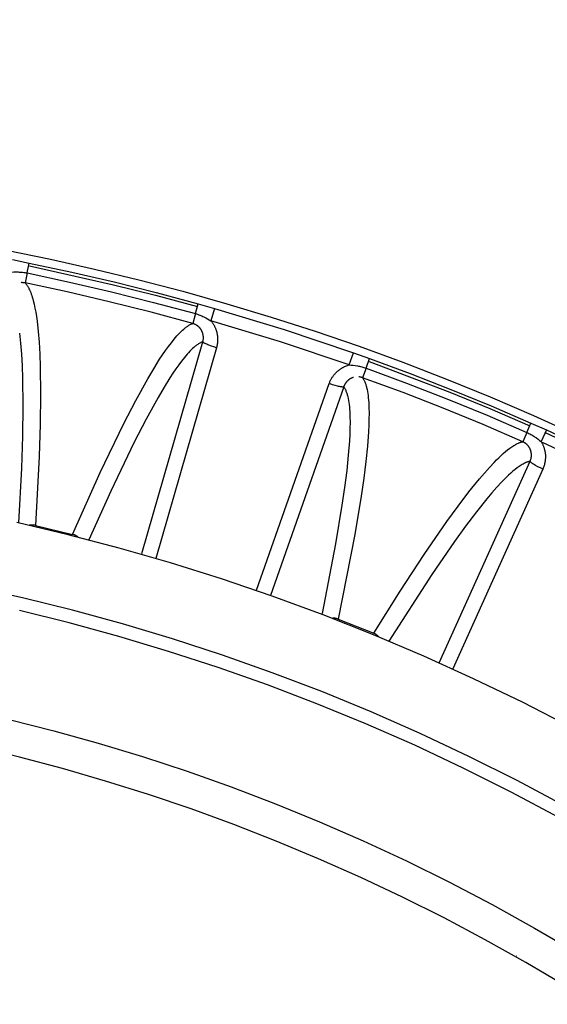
# Model space of a CAD drawing. Header units: millimetres. Extents: x -2637 to -1637, y 678 to 1678.
# Tile 339 of 348: x -2017 to -1999, y 1488 to 1521. Entities that reach past the tile are written whole.
import ezdxf

# ---------------------------------------------------------------- set-up
doc = ezdxf.new("R2010")
doc.units = ezdxf.units.MM
doc.layers.add('Make2D$B.SHOW mini', color=7, linetype='Continuous', true_color=0x000000)
doc.styles.add('Arial Standard', font='txt')
doc.dimstyles.get("Standard").update_dxf_attribs({"dimscale": 10, "dimtxt": 2.5, "dimasz": 3, "dimexe": 1, "dimexo": 0.5, "dimgap": 0.8, "dimtad": 1, "dimtoh": 1, "dimzin": 1, "dimdsep": 46, "dimtxsty": 'Arial Standard', "dimblk": 'OPEN90', "dimcen": 2.5, "dimadec": 1, "dimazin": 1, "dimtfac": 1, "dimtdec": 4, "dimtix": 1, "dimtofl": 0, "dimtmove": 1, "dimatfit": 3, "dimldrblk": 'OPEN90', "dimfxl": 1, "dimtolj": 1, "dimtzin": 1, "dimarcsym": 0})

# ---------------------------------------------------------------- blocks, each defined once
blk = doc.blocks.new('*D4')
at = {"layer": 'Defpoints', "color": 0}
for p in [(-1915.374, 1563.169), (-2152.374, 1474.352), (-1915.374, 1474.352)]:
    blk.add_point(p, dxfattribs=at)
at = {"layer": 'Make2D$B.SHOW mini', "color": 0, "lineweight": -2}
for p, q in [((-2152.374, 1476.852), (-2152.374, 1568.169)), ((-1915.374, 1476.852), (-1915.374, 1568.169)), ((-2137.374, 1563.169), (-1930.374, 1563.169))]:
    blk.add_line(p, q, dxfattribs=at)
at = {"layer": 'Make2D$B.SHOW mini', "color": 0}
for points in [[(-2137.374, 1565.669), (-2137.374, 1560.669), (-2152.374, 1563.169)], [(-1930.374, 1560.669), (-1930.374, 1565.669), (-1915.374, 1563.169)]]:
    blk.add_solid(points, dxfattribs=at)
at = {"layer": 'Make2D$B.SHOW mini', "color": 0, "insert": (-2033.874, 1574.827), "char_height": 15, "attachment_point": 5, "style": 'Arial Standard'}
blk.add_mtext('\\A1;237.00', dxfattribs=at)

msp = doc.modelspace()

# ---------------------------------------------------------------- linework, layer by layer
at = {"layer": 'Make2D$B.SHOW mini', "color": 18, "lineweight": -3, "true_color": 0x000000}
for points in [[(-2039.448, 1514.915), (-2036.565, 1515.063), (-2033.717, 1515.111), (-2030.868, 1515.062), (-2027.984, 1514.915), (-2025.069, 1514.664), (-2023.601, 1514.499), (-2022.128, 1514.307), (-2020.649, 1514.088), (-2019.166, 1513.84), (-2017.68, 1513.565), (-2016.19, 1513.261), (-2014.698, 1512.928), (-2013.205, 1512.566), (-2011.711, 1512.175), (-2010.217, 1511.755), (-2008.724, 1511.304), (-2007.233, 1510.824), (-2005.745, 1510.314), (-2004.26, 1509.773), (-2002.78, 1509.203), (-2001.304, 1508.602), (-1999.836, 1507.97), (-1998.374, 1507.309)], [(-2017.477, 1513.248), (-2016.912, 1513.134)], [(-2016.981, 1512.797), (-2016.912, 1513.134)], [(-2016.912, 1513.134), (-2015.473, 1512.826), (-2014.04, 1512.493), (-2012.612, 1512.134), (-2011.192, 1511.75)], [(-2017.561, 1512.822), (-2017.494, 1512.827), (-2017.426, 1512.83), (-2017.355, 1512.832), (-2017.283, 1512.831), (-2017.246, 1512.829), (-2017.209, 1512.827), (-2017.171, 1512.824), (-2017.134, 1512.821), (-2017.096, 1512.816), (-2017.058, 1512.811), (-2017.02, 1512.804), (-2016.981, 1512.797)], [(-2016.981, 1512.797), (-2017.051, 1512.459)], [(-2016.981, 1512.797), (-2015.548, 1512.49), (-2014.121, 1512.158), (-2012.699, 1511.801), (-2011.285, 1511.419)], [(-2016.905, 1513.034), (-2014.062, 1512.399), (-2012.639, 1512.041), (-2011.216, 1511.657)], [(-2017.051, 1512.459), (-2017.06, 1512.461), (-2017.069, 1512.463), (-2017.079, 1512.464), (-2017.088, 1512.465), (-2017.097, 1512.466), (-2017.105, 1512.467), (-2017.123, 1512.468), (-2017.139, 1512.469), (-2017.155, 1512.469), (-2017.171, 1512.469), (-2017.186, 1512.468)], [(-2017.051, 1512.459), (-2017.039, 1512.446), (-2017.027, 1512.433), (-2017.016, 1512.419), (-2017.004, 1512.404), (-2016.993, 1512.389), (-2016.982, 1512.372), (-2016.971, 1512.356), (-2016.961, 1512.339), (-2016.95, 1512.321), (-2016.94, 1512.302), (-2016.929, 1512.283), (-2016.919, 1512.263), (-2016.899, 1512.222), (-2016.88, 1512.178), (-2016.861, 1512.132), (-2016.843, 1512.083), (-2016.825, 1512.032), (-2016.808, 1511.978), (-2016.792, 1511.922), (-2016.776, 1511.864), (-2016.745, 1511.741), (-2016.717, 1511.609), (-2016.691, 1511.467), (-2016.667, 1511.317), (-2016.645, 1511.159), (-2016.607, 1510.818), (-2016.576, 1510.448), (-2016.553, 1510.048), (-2016.537, 1509.622), (-2016.526, 1508.693), (-2016.539, 1507.671), (-2016.575, 1506.577), (-2016.699, 1504.248)], [(-2011.377, 1511.087), (-2012.786, 1511.467), (-2014.202, 1511.823), (-2015.624, 1512.153), (-2017.051, 1512.459)], [(-2011.285, 1511.419), (-2011.192, 1511.75)], [(-2011.192, 1511.75), (-2010.638, 1511.594)], [(-2011.285, 1511.419), (-2011.377, 1511.087)], [(-2011.285, 1511.419), (-2011.247, 1511.408), (-2011.21, 1511.396), (-2011.174, 1511.383), (-2011.138, 1511.37), (-2011.103, 1511.356), (-2011.068, 1511.342), (-2011.034, 1511.327), (-2011.001, 1511.311), (-2010.936, 1511.279), (-2010.874, 1511.245), (-2010.815, 1511.211), (-2010.757, 1511.176)], [(-2010.638, 1511.594), (-2010.757, 1511.176)], [(-2010.638, 1511.594), (-2008.275, 1510.878), (-2005.934, 1510.093)], [(-2015.443, 1503.944), (-2014.507, 1506.035), (-2013.708, 1507.696), (-2013.305, 1508.475), (-2012.899, 1509.21), (-2012.696, 1509.552), (-2012.495, 1509.874), (-2012.395, 1510.025), (-2012.295, 1510.17), (-2012.197, 1510.307), (-2012.099, 1510.436), (-2012.003, 1510.557), (-2011.955, 1510.613), (-2011.908, 1510.667), (-2011.861, 1510.719), (-2011.815, 1510.768), (-2011.769, 1510.814), (-2011.723, 1510.857), (-2011.678, 1510.898), (-2011.655, 1510.917), (-2011.633, 1510.935), (-2011.611, 1510.952), (-2011.589, 1510.969), (-2011.567, 1510.985), (-2011.545, 1510.999), (-2011.524, 1511.014), (-2011.502, 1511.027), (-2011.481, 1511.039), (-2011.46, 1511.05), (-2011.439, 1511.061), (-2011.418, 1511.07), (-2011.408, 1511.075), (-2011.398, 1511.079), (-2011.388, 1511.083), (-2011.377, 1511.087)], [(-2011.034, 1510.467), (-2011.03, 1510.483), (-2011.026, 1510.499), (-2011.023, 1510.515), (-2011.02, 1510.531), (-2011.018, 1510.547), (-2011.016, 1510.562), (-2011.015, 1510.578), (-2011.014, 1510.594), (-2011.014, 1510.61), (-2011.014, 1510.625), (-2011.015, 1510.641), (-2011.017, 1510.658), (-2011.019, 1510.674), (-2011.021, 1510.69), (-2011.024, 1510.707), (-2011.028, 1510.724), (-2011.03, 1510.732), (-2011.032, 1510.741), (-2011.035, 1510.749), (-2011.037, 1510.758), (-2011.04, 1510.767), (-2011.043, 1510.776), (-2011.047, 1510.784), (-2011.05, 1510.793), (-2011.054, 1510.802), (-2011.058, 1510.811), (-2011.062, 1510.82), (-2011.066, 1510.83), (-2011.071, 1510.839), (-2011.076, 1510.848), (-2011.081, 1510.857), (-2011.086, 1510.866), (-2011.092, 1510.875), (-2011.098, 1510.884), (-2011.104, 1510.894), (-2011.111, 1510.903), (-2011.118, 1510.912), (-2011.125, 1510.92), (-2011.132, 1510.929), (-2011.139, 1510.938), (-2011.147, 1510.946), (-2011.155, 1510.955), (-2011.163, 1510.963), (-2011.172, 1510.971), (-2011.181, 1510.979), (-2011.19, 1510.987), (-2011.199, 1510.995), (-2011.208, 1511.002), (-2011.218, 1511.009), (-2011.227, 1511.016), (-2011.237, 1511.023), (-2011.247, 1511.029), (-2011.258, 1511.035), (-2011.268, 1511.041), (-2011.279, 1511.047), (-2011.289, 1511.053), (-2011.3, 1511.058), (-2011.311, 1511.063), (-2011.322, 1511.067), (-2011.333, 1511.072), (-2011.344, 1511.076), (-2011.355, 1511.08), (-2011.366, 1511.083), (-2011.377, 1511.087)], [(-2006.078, 1509.683), (-2008.407, 1510.464), (-2010.757, 1511.176)], [(-2010.757, 1511.176), (-2010.744, 1511.159), (-2010.73, 1511.142), (-2010.717, 1511.124), (-2010.705, 1511.106), (-2010.694, 1511.089), (-2010.682, 1511.071), (-2010.672, 1511.054), (-2010.662, 1511.036), (-2010.652, 1511.018), (-2010.643, 1511.001), (-2010.634, 1510.983), (-2010.625, 1510.966), (-2010.618, 1510.948), (-2010.61, 1510.931), (-2010.603, 1510.913), (-2010.596, 1510.896), (-2010.59, 1510.879), (-2010.584, 1510.862), (-2010.579, 1510.845), (-2010.574, 1510.829), (-2010.564, 1510.795), (-2010.557, 1510.763), (-2010.55, 1510.73), (-2010.544, 1510.698), (-2010.54, 1510.667), (-2010.537, 1510.635), (-2010.534, 1510.604), (-2010.533, 1510.574), (-2010.533, 1510.543), (-2010.533, 1510.513), (-2010.535, 1510.482), (-2010.537, 1510.452), (-2010.54, 1510.421), (-2010.545, 1510.391), (-2010.55, 1510.36), (-2010.556, 1510.329), (-2010.563, 1510.298), (-2010.572, 1510.267)], [(-2017.238, 1510.762), (-2017.201, 1510.421), (-2017.171, 1510.05), (-2017.149, 1509.651), (-2017.134, 1509.225), (-2017.124, 1508.296), (-2017.139, 1507.274), (-2017.175, 1506.181), (-2017.272, 1504.336)], [(-2011.034, 1510.467), (-2011.044, 1510.463), (-2011.055, 1510.459), (-2011.065, 1510.455), (-2011.075, 1510.451), (-2011.096, 1510.441), (-2011.116, 1510.43), (-2011.137, 1510.419), (-2011.159, 1510.406), (-2011.18, 1510.393), (-2011.201, 1510.379), (-2011.223, 1510.364), (-2011.245, 1510.348), (-2011.267, 1510.331), (-2011.289, 1510.313), (-2011.311, 1510.295), (-2011.333, 1510.276), (-2011.378, 1510.235), (-2011.424, 1510.192), (-2011.47, 1510.146), (-2011.516, 1510.096), (-2011.563, 1510.045), (-2011.61, 1509.99), (-2011.658, 1509.934), (-2011.753, 1509.813), (-2011.851, 1509.684), (-2011.949, 1509.546), (-2012.048, 1509.401), (-2012.147, 1509.249), (-2012.348, 1508.928), (-2012.55, 1508.585), (-2012.955, 1507.85), (-2013.356, 1507.071), (-2014.153, 1505.41), (-2014.896, 1503.756)], [(-2013.099, 1503.295), (-2011.034, 1510.467)], [(-2010.572, 1510.267), (-2010.658, 1510.293), (-2010.745, 1510.322), (-2010.829, 1510.352), (-2010.867, 1510.367), (-2010.903, 1510.382), (-2010.934, 1510.396), (-2010.949, 1510.403), (-2010.962, 1510.41), (-2010.974, 1510.416), (-2010.985, 1510.422), (-2010.995, 1510.428), (-2011, 1510.431), (-2011.004, 1510.434), (-2011.008, 1510.436), (-2011.012, 1510.439), (-2011.015, 1510.442), (-2011.018, 1510.444), (-2011.021, 1510.446), (-2011.022, 1510.448), (-2011.024, 1510.449), (-2011.025, 1510.45), (-2011.026, 1510.451), (-2011.027, 1510.452), (-2011.028, 1510.453), (-2011.029, 1510.454), (-2011.029, 1510.455), (-2011.03, 1510.456), (-2011.031, 1510.457), (-2011.031, 1510.457), (-2011.031, 1510.457), (-2011.032, 1510.458), (-2011.032, 1510.458), (-2011.032, 1510.459), (-2011.032, 1510.459), (-2011.033, 1510.46), (-2011.033, 1510.46), (-2011.033, 1510.461), (-2011.033, 1510.461), (-2011.033, 1510.462), (-2011.034, 1510.462), (-2011.034, 1510.462), (-2011.034, 1510.463), (-2011.034, 1510.463), (-2011.034, 1510.464), (-2011.034, 1510.464), (-2011.034, 1510.464), (-2011.034, 1510.465), (-2011.034, 1510.465), (-2011.034, 1510.466), (-2011.034, 1510.466), (-2011.034, 1510.466), (-2011.034, 1510.467), (-2011.034, 1510.467)], [(-2010.572, 1510.267), (-2012.626, 1503.129)], [(-2006.078, 1509.683), (-2005.934, 1510.093)], [(-2005.934, 1510.093), (-2005.392, 1509.899)], [(-2005.508, 1509.575), (-2005.392, 1509.899)], [(-2005.398, 1509.799), (-2002.673, 1508.764), (-2001.317, 1508.207), (-1999.966, 1507.625)], [(-2005.392, 1509.899), (-2004.011, 1509.389), (-2002.64, 1508.854), (-2001.278, 1508.296), (-1999.927, 1507.714)], [(-2006.756, 1509.05), (-2006.747, 1509.074), (-2006.738, 1509.097), (-2006.729, 1509.12), (-2006.718, 1509.142), (-2006.708, 1509.164), (-2006.697, 1509.185), (-2006.686, 1509.205), (-2006.674, 1509.226), (-2006.663, 1509.245), (-2006.65, 1509.264), (-2006.638, 1509.283), (-2006.625, 1509.301), (-2006.612, 1509.319), (-2006.599, 1509.336), (-2006.585, 1509.353), (-2006.572, 1509.37), (-2006.558, 1509.386), (-2006.544, 1509.401), (-2006.529, 1509.416), (-2006.515, 1509.431), (-2006.5, 1509.445), (-2006.486, 1509.458), (-2006.471, 1509.472), (-2006.456, 1509.485), (-2006.44, 1509.497), (-2006.425, 1509.509), (-2006.41, 1509.521), (-2006.394, 1509.532), (-2006.379, 1509.543), (-2006.363, 1509.554), (-2006.348, 1509.564), (-2006.332, 1509.574), (-2006.316, 1509.583), (-2006.3, 1509.592), (-2006.284, 1509.601), (-2006.269, 1509.609), (-2006.253, 1509.617), (-2006.237, 1509.625), (-2006.205, 1509.639), (-2006.173, 1509.652), (-2006.141, 1509.663), (-2006.11, 1509.674), (-2006.078, 1509.683)], [(-2006.078, 1509.683), (-2006.012, 1509.678), (-2005.943, 1509.671), (-2005.873, 1509.663), (-2005.802, 1509.652), (-2005.765, 1509.645), (-2005.729, 1509.638), (-2005.692, 1509.629), (-2005.656, 1509.62), (-2005.619, 1509.611), (-2005.582, 1509.6), (-2005.545, 1509.588), (-2005.508, 1509.575)], [(-2005.508, 1509.575), (-2005.625, 1509.251)], [(-2005.508, 1509.575), (-2004.134, 1509.067), (-2002.768, 1508.535), (-2001.412, 1507.978), (-2000.066, 1507.398)], [(-2005.625, 1509.251), (-2005.619, 1509.242), (-2005.613, 1509.233), (-2005.607, 1509.224), (-2005.601, 1509.214), (-2005.59, 1509.194), (-2005.579, 1509.173), (-2005.568, 1509.152), (-2005.558, 1509.129), (-2005.548, 1509.106), (-2005.538, 1509.081), (-2005.529, 1509.056), (-2005.52, 1509.029), (-2005.511, 1509.002), (-2005.503, 1508.974), (-2005.495, 1508.945), (-2005.488, 1508.915), (-2005.474, 1508.853), (-2005.462, 1508.787), (-2005.45, 1508.718), (-2005.44, 1508.646), (-2005.432, 1508.57), (-2005.425, 1508.491), (-2005.419, 1508.408), (-2005.411, 1508.234), (-2005.407, 1508.048), (-2005.409, 1507.849), (-2005.416, 1507.638), (-2005.427, 1507.416), (-2005.463, 1506.936), (-2005.517, 1506.412), (-2005.588, 1505.845), (-2005.674, 1505.239), (-2005.888, 1503.935), (-2006.448, 1501.074)], [(-2005.937, 1509.259), (-2005.952, 1509.254), (-2005.967, 1509.249), (-2005.983, 1509.243), (-2005.998, 1509.236), (-2006.014, 1509.229), (-2006.029, 1509.221), (-2006.037, 1509.216), (-2006.044, 1509.212), (-2006.052, 1509.207), (-2006.06, 1509.203), (-2006.067, 1509.198), (-2006.075, 1509.193), (-2006.082, 1509.187), (-2006.09, 1509.182), (-2006.097, 1509.176), (-2006.105, 1509.17), (-2006.112, 1509.164), (-2006.119, 1509.158), (-2006.126, 1509.152), (-2006.134, 1509.145), (-2006.141, 1509.138), (-2006.148, 1509.131), (-2006.155, 1509.124), (-2006.162, 1509.116), (-2006.168, 1509.109), (-2006.175, 1509.101), (-2006.182, 1509.093), (-2006.188, 1509.085), (-2006.194, 1509.076), (-2006.201, 1509.067), (-2006.207, 1509.059), (-2006.213, 1509.049), (-2006.219, 1509.04), (-2006.224, 1509.03), (-2006.23, 1509.02), (-2006.235, 1509.01), (-2006.24, 1509), (-2006.245, 1508.989), (-2006.25, 1508.978), (-2006.255, 1508.967), (-2006.259, 1508.956), (-2006.263, 1508.944)], [(-2005.625, 1509.251), (-2005.634, 1509.254), (-2005.643, 1509.257), (-2005.652, 1509.26), (-2005.661, 1509.262), (-2005.669, 1509.264), (-2005.678, 1509.267), (-2005.695, 1509.27), (-2005.711, 1509.273), (-2005.727, 1509.276), (-2005.742, 1509.278), (-2005.757, 1509.279)], [(-2000.205, 1507.083), (-2001.546, 1507.661), (-2002.896, 1508.215), (-2004.256, 1508.745), (-2005.625, 1509.251)], [(-2009.213, 1502.05), (-2006.756, 1509.05)], [(-2006.263, 1508.944), (-2008.745, 1501.876)], [(-2006.263, 1508.944), (-2006.257, 1508.936), (-2006.251, 1508.926), (-2006.246, 1508.917), (-2006.24, 1508.908), (-2006.229, 1508.888), (-2006.218, 1508.867), (-2006.207, 1508.845), (-2006.197, 1508.822), (-2006.187, 1508.799), (-2006.178, 1508.774), (-2006.169, 1508.749), (-2006.16, 1508.722), (-2006.152, 1508.695), (-2006.144, 1508.667), (-2006.136, 1508.638), (-2006.129, 1508.608), (-2006.115, 1508.546), (-2006.103, 1508.48), (-2006.092, 1508.41), (-2006.082, 1508.338), (-2006.074, 1508.262), (-2006.067, 1508.183), (-2006.061, 1508.1), (-2006.054, 1507.926), (-2006.051, 1507.739), (-2006.053, 1507.54), (-2006.06, 1507.33), (-2006.072, 1507.107), (-2006.109, 1506.628), (-2006.164, 1506.104), (-2006.235, 1505.537), (-2006.323, 1504.931), (-2006.539, 1503.628), (-2006.997, 1501.267)], [(-2006.263, 1508.944), (-2006.264, 1508.944), (-2006.264, 1508.944), (-2006.264, 1508.944), (-2006.264, 1508.943), (-2006.264, 1508.943), (-2006.265, 1508.943), (-2006.265, 1508.942), (-2006.265, 1508.942), (-2006.265, 1508.942), (-2006.266, 1508.942), (-2006.266, 1508.941), (-2006.266, 1508.941), (-2006.267, 1508.941), (-2006.267, 1508.941), (-2006.267, 1508.94), (-2006.268, 1508.94), (-2006.268, 1508.94), (-2006.269, 1508.94), (-2006.269, 1508.939), (-2006.269, 1508.939), (-2006.27, 1508.939), (-2006.27, 1508.939), (-2006.271, 1508.939), (-2006.271, 1508.938), (-2006.272, 1508.938), (-2006.272, 1508.938), (-2006.273, 1508.938), (-2006.275, 1508.937), (-2006.276, 1508.937), (-2006.277, 1508.937), (-2006.278, 1508.936), (-2006.28, 1508.936), (-2006.281, 1508.936), (-2006.283, 1508.936), (-2006.284, 1508.935), (-2006.288, 1508.935), (-2006.291, 1508.935), (-2006.295, 1508.935), (-2006.299, 1508.935), (-2006.304, 1508.935), (-2006.308, 1508.935), (-2006.313, 1508.935), (-2006.324, 1508.936), (-2006.335, 1508.937), (-2006.348, 1508.939), (-2006.361, 1508.94), (-2006.375, 1508.943), (-2006.407, 1508.949), (-2006.441, 1508.956), (-2006.479, 1508.965), (-2006.559, 1508.987), (-2006.642, 1509.012), (-2006.725, 1509.039)], [(-2000.066, 1507.398), (-1999.927, 1507.714)], [(-1999.927, 1507.714), (-1999.401, 1507.48)], [(-1999.401, 1507.48), (-1999.579, 1507.084)], [(-1999.401, 1507.48), (-1997.164, 1506.434), (-1994.959, 1505.323)], [(-2005.248, 1500.594), (-2004.349, 1502.025), (-2003.543, 1503.258), (-2002.772, 1504.377), (-2002.395, 1504.896), (-2002.028, 1505.38), (-2001.673, 1505.82), (-2001.502, 1506.022), (-2001.334, 1506.21), (-2001.171, 1506.384), (-2001.092, 1506.465), (-2001.014, 1506.541), (-2000.937, 1506.614), (-2000.862, 1506.682), (-2000.788, 1506.746), (-2000.716, 1506.805), (-2000.645, 1506.859), (-2000.61, 1506.884), (-2000.576, 1506.908), (-2000.543, 1506.93), (-2000.509, 1506.951), (-2000.477, 1506.971), (-2000.444, 1506.99), (-2000.413, 1507.007), (-2000.381, 1507.022), (-2000.351, 1507.036), (-2000.335, 1507.043), (-2000.32, 1507.049), (-2000.306, 1507.054), (-2000.291, 1507.06), (-2000.276, 1507.064), (-2000.262, 1507.069), (-2000.247, 1507.073), (-2000.233, 1507.077), (-2000.219, 1507.08), (-2000.205, 1507.083)], [(-2000.066, 1507.398), (-2000.205, 1507.083)], [(-1999.954, 1506.421), (-1999.947, 1506.436), (-1999.941, 1506.451), (-1999.936, 1506.467), (-1999.931, 1506.482), (-1999.927, 1506.497), (-1999.923, 1506.513), (-1999.919, 1506.528), (-1999.916, 1506.544), (-1999.914, 1506.559), (-1999.912, 1506.575), (-1999.91, 1506.591), (-1999.91, 1506.607), (-1999.909, 1506.623), (-1999.909, 1506.64), (-1999.91, 1506.657), (-1999.911, 1506.674), (-1999.912, 1506.683), (-1999.913, 1506.691), (-1999.914, 1506.7), (-1999.916, 1506.709), (-1999.917, 1506.718), (-1999.919, 1506.728), (-1999.921, 1506.737), (-1999.923, 1506.746), (-1999.926, 1506.756), (-1999.928, 1506.765), (-1999.931, 1506.775), (-1999.934, 1506.784), (-1999.937, 1506.794), (-1999.941, 1506.804), (-1999.945, 1506.814), (-1999.949, 1506.823), (-1999.953, 1506.833), (-1999.958, 1506.843), (-1999.963, 1506.853), (-1999.968, 1506.863), (-1999.973, 1506.873), (-1999.979, 1506.883), (-1999.985, 1506.892), (-1999.991, 1506.902), (-1999.997, 1506.912), (-2000.004, 1506.921), (-2000.011, 1506.93), (-2000.018, 1506.94), (-2000.026, 1506.949), (-2000.034, 1506.958), (-2000.042, 1506.967), (-2000.05, 1506.975), (-2000.058, 1506.984), (-2000.067, 1506.992), (-2000.076, 1507), (-2000.085, 1507.008), (-2000.094, 1507.015), (-2000.104, 1507.023), (-2000.113, 1507.03), (-2000.123, 1507.037), (-2000.133, 1507.044), (-2000.143, 1507.05), (-2000.153, 1507.056), (-2000.163, 1507.062), (-2000.174, 1507.068), (-2000.184, 1507.073), (-2000.195, 1507.078), (-2000.205, 1507.083)], [(-2000.066, 1507.398), (-2000.031, 1507.382), (-1999.996, 1507.365), (-1999.962, 1507.348), (-1999.928, 1507.33), (-1999.895, 1507.311), (-1999.863, 1507.291), (-1999.832, 1507.272), (-1999.801, 1507.251), (-1999.741, 1507.21), (-1999.685, 1507.168), (-1999.631, 1507.126), (-1999.579, 1507.084)], [(-1999.579, 1507.084), (-1999.568, 1507.064), (-1999.557, 1507.045), (-1999.547, 1507.026), (-1999.537, 1507.007), (-1999.528, 1506.988), (-1999.52, 1506.969), (-1999.512, 1506.95), (-1999.504, 1506.931), (-1999.497, 1506.912), (-1999.49, 1506.893), (-1999.484, 1506.875), (-1999.478, 1506.856), (-1999.473, 1506.838), (-1999.468, 1506.819), (-1999.464, 1506.801), (-1999.459, 1506.783), (-1999.456, 1506.765), (-1999.452, 1506.748), (-1999.449, 1506.73), (-1999.447, 1506.713), (-1999.442, 1506.679), (-1999.439, 1506.645), (-1999.437, 1506.612), (-1999.436, 1506.58), (-1999.436, 1506.548), (-1999.438, 1506.517), (-1999.44, 1506.486), (-1999.443, 1506.455), (-1999.447, 1506.425), (-1999.452, 1506.395), (-1999.457, 1506.365), (-1999.464, 1506.335), (-1999.472, 1506.305), (-1999.48, 1506.276), (-1999.49, 1506.246), (-1999.5, 1506.216), (-1999.512, 1506.187), (-1999.525, 1506.157)], [(-1999.441, 1507.391), (-1997.212, 1506.35), (-1995.004, 1505.237)], [(-1995.161, 1504.938), (-1997.33, 1506.032), (-1999.53, 1507.061)], [(-1999.954, 1506.421), (-1999.968, 1506.418), (-1999.982, 1506.414), (-1999.996, 1506.411), (-2000.01, 1506.406), (-2000.025, 1506.402), (-2000.039, 1506.397), (-2000.054, 1506.391), (-2000.069, 1506.386), (-2000.084, 1506.379), (-2000.099, 1506.373), (-2000.13, 1506.359), (-2000.161, 1506.343), (-2000.192, 1506.326), (-2000.225, 1506.307), (-2000.257, 1506.287), (-2000.29, 1506.266), (-2000.324, 1506.243), (-2000.358, 1506.219), (-2000.393, 1506.194), (-2000.463, 1506.14), (-2000.535, 1506.08), (-2000.609, 1506.016), (-2000.684, 1505.948), (-2000.76, 1505.875), (-2000.918, 1505.717), (-2001.08, 1505.543), (-2001.247, 1505.354), (-2001.418, 1505.152), (-2001.772, 1504.711), (-2002.138, 1504.227), (-2002.514, 1503.708), (-2003.283, 1502.589), (-2004.734, 1500.329)], [(-2003.03, 1499.595), (-1999.954, 1506.421)], [(-1999.525, 1506.157), (-1999.606, 1506.195), (-1999.689, 1506.236), (-1999.767, 1506.278), (-1999.803, 1506.298), (-1999.836, 1506.318), (-1999.865, 1506.337), (-1999.879, 1506.346), (-1999.891, 1506.354), (-1999.902, 1506.362), (-1999.912, 1506.37), (-1999.921, 1506.377), (-1999.925, 1506.38), (-1999.929, 1506.384), (-1999.933, 1506.387), (-1999.936, 1506.39), (-1999.939, 1506.393), (-1999.942, 1506.396), (-1999.944, 1506.399), (-1999.945, 1506.4), (-1999.946, 1506.401), (-1999.947, 1506.403), (-1999.948, 1506.404), (-1999.949, 1506.405), (-1999.95, 1506.406), (-1999.95, 1506.407), (-1999.951, 1506.408), (-1999.952, 1506.409), (-1999.952, 1506.41), (-1999.952, 1506.411), (-1999.952, 1506.411), (-1999.953, 1506.412), (-1999.953, 1506.412), (-1999.953, 1506.413), (-1999.953, 1506.413), (-1999.953, 1506.414), (-1999.954, 1506.414), (-1999.954, 1506.414), (-1999.954, 1506.415), (-1999.954, 1506.415), (-1999.954, 1506.416), (-1999.954, 1506.416), (-1999.954, 1506.417), (-1999.954, 1506.417), (-1999.954, 1506.417), (-1999.954, 1506.418), (-1999.954, 1506.418), (-1999.954, 1506.419), (-1999.954, 1506.419), (-1999.954, 1506.419), (-1999.954, 1506.42), (-1999.954, 1506.42), (-1999.954, 1506.421), (-1999.954, 1506.421)], [(-1999.525, 1506.157), (-2002.575, 1499.39)], [(-1998.532, 1497.39), (-2000.192, 1498.246), (-2001.867, 1499.057), (-2003.555, 1499.824), (-2005.254, 1500.545), (-2006.964, 1501.222), (-2008.681, 1501.854), (-2010.405, 1502.441), (-2012.133, 1502.983), (-2013.865, 1503.481), (-2015.597, 1503.934), (-2017.33, 1504.344)], [(-2016.699, 1504.248), (-2016.712, 1504.251), (-2016.724, 1504.254), (-2016.737, 1504.256), (-2016.749, 1504.257), (-2016.761, 1504.259), (-2016.774, 1504.26), (-2016.786, 1504.261), (-2016.798, 1504.261), (-2016.81, 1504.261), (-2016.822, 1504.261), (-2016.834, 1504.261), (-2016.847, 1504.26), (-2016.859, 1504.259), (-2016.871, 1504.258), (-2016.883, 1504.256), (-2016.896, 1504.254)], [(-2016.699, 1504.248), (-2015.443, 1503.944)], [(-2015.249, 1503.847), (-2015.257, 1503.853), (-2015.265, 1503.859), (-2015.275, 1503.867), (-2015.285, 1503.874), (-2015.295, 1503.88), (-2015.305, 1503.887), (-2015.316, 1503.893), (-2015.327, 1503.899), (-2015.337, 1503.905), (-2015.348, 1503.911), (-2015.36, 1503.916), (-2015.371, 1503.921), (-2015.382, 1503.925), (-2015.394, 1503.93), (-2015.406, 1503.934), (-2015.418, 1503.938), (-2015.43, 1503.941), (-2015.443, 1503.944)], [(-1998.77, 1494.744), (-2000.392, 1495.608), (-2002.028, 1496.428), (-2003.678, 1497.204), (-2005.339, 1497.934), (-2007.009, 1498.62), (-2008.687, 1499.26), (-2010.372, 1499.856), (-2012.061, 1500.407), (-2013.752, 1500.913), (-2015.445, 1501.376), (-2017.137, 1501.794), (-2018.828, 1502.17)], [(-1998.984, 1494.356), (-2000.595, 1495.215), (-2002.222, 1496.03), (-2003.861, 1496.801), (-2005.512, 1497.527), (-2007.172, 1498.208), (-2008.84, 1498.845), (-2010.514, 1499.437), (-2012.193, 1499.984), (-2013.874, 1500.488), (-2015.557, 1500.947), (-2017.239, 1501.363)], [(-2006.448, 1501.074), (-2006.46, 1501.078), (-2006.472, 1501.082), (-2006.484, 1501.086), (-2006.495, 1501.09), (-2006.507, 1501.093), (-2006.519, 1501.096), (-2006.531, 1501.098), (-2006.543, 1501.1), (-2006.554, 1501.102), (-2006.566, 1501.104), (-2006.578, 1501.105), (-2006.59, 1501.106), (-2006.602, 1501.107), (-2006.614, 1501.108), (-2006.626, 1501.108), (-2006.638, 1501.108)], [(-2006.448, 1501.074), (-2005.248, 1500.594)], [(-2005.07, 1500.469), (-2005.077, 1500.477), (-2005.085, 1500.485), (-2005.093, 1500.493), (-2005.102, 1500.502), (-2005.111, 1500.51), (-2005.121, 1500.518), (-2005.13, 1500.525), (-2005.14, 1500.533), (-2005.15, 1500.54), (-2005.16, 1500.547), (-2005.17, 1500.554), (-2005.18, 1500.56), (-2005.191, 1500.566), (-2005.202, 1500.572), (-2005.213, 1500.578), (-2005.225, 1500.583), (-2005.236, 1500.589), (-2005.248, 1500.594)], [(-2030.947, 1499.55), (-2029.493, 1499.476), (-2028.029, 1499.369), (-2026.556, 1499.231), (-2025.075, 1499.058), (-2023.588, 1498.852), (-2022.094, 1498.612), (-2020.595, 1498.337), (-2019.093, 1498.026), (-2017.588, 1497.679), (-2016.082, 1497.295), (-2014.576, 1496.875), (-2013.071, 1496.418), (-2011.568, 1495.924), (-2010.07, 1495.392), (-2008.576, 1494.822), (-2007.089, 1494.214), (-2005.61, 1493.569), (-2004.141, 1492.886), (-2002.682, 1492.166), (-2001.235, 1491.408), (-1999.801, 1490.613), (-1998.383, 1489.781)], [(-1998.728, 1488.633), (-2000.094, 1489.442), (-2001.474, 1490.217), (-2002.867, 1490.957), (-2004.273, 1491.661), (-2005.688, 1492.33), (-2007.113, 1492.963), (-2008.546, 1493.56), (-2009.985, 1494.121), (-2011.43, 1494.647), (-2012.878, 1495.137), (-2014.33, 1495.592), (-2015.783, 1496.011), (-2017.237, 1496.396), (-2018.689, 1496.746), (-2020.14, 1497.061), (-2021.588, 1497.343), (-2023.032, 1497.591), (-2024.471, 1497.807), (-2025.904, 1497.99), (-2027.33, 1498.141), (-2028.747, 1498.261), (-2030.156, 1498.351)], [(-2000.421, 1489.675), (-2000.414, 1489.672)]]:
    msp.add_lwpolyline(points, dxfattribs=at)

# ---------------------------------------------------------------- dimensions: what is measured, and where the dimension line sits
at = {"layer": 'Make2D$B.SHOW mini', "color": 5, "true_color": 0x0000ff}
dim = msp.add_linear_dim(base=(-1915.374, 1563.169), p1=(-2152.374, 1474.352), p2=(-1915.374, 1474.352), dimstyle='Standard', override={"dimscale": 5, "dimtxt": 3, "dimasz": 3, "dimexe": 1, "dimexo": 0.5, "dimgap": 0.8, "dimtad": 1, "dimtih": 0, "dimtoh": 0, "dimdec": 2, "dimzin": 1, "dimtxsty": 'Arial Standard', "dimsah": 0, "dimcen": 2.5, "dimadec": 1, "dimazin": 1, "dimtix": 0, "dimtmove": 0, "dimtzin": 1}, dxfattribs=at)
dim.commit()
dim.dimension.update_dxf_attribs({"geometry": '*D4', "text_midpoint": (-2033.874, 1574.827)})

doc.saveas('drawing.dxf')
